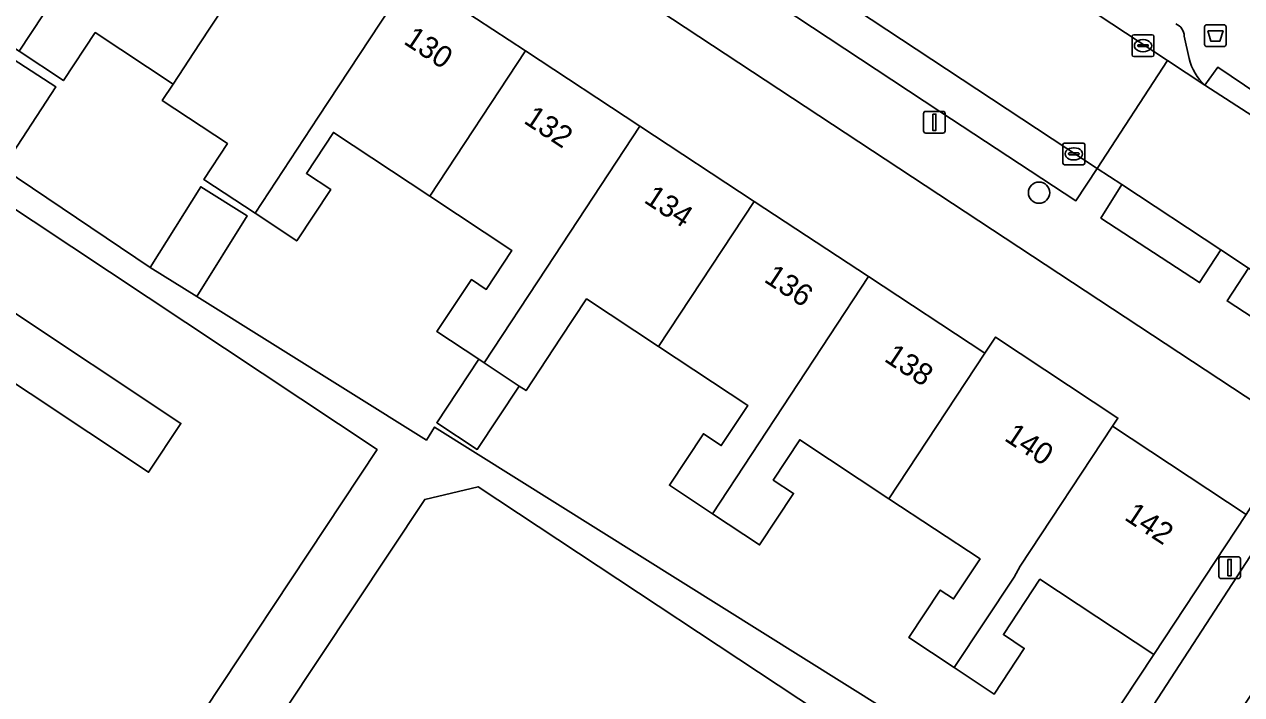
# Model space of a CAD drawing. Extents: x 159279 to 160377, y 384531 to 385888.
# Drawn here: x 160086.5 to 160142.5, y 384768.5 to 384799.3 of the extents above; entities that cross this region are included whole.
import ezdxf

# ---------------------------------------------------------------- set-up
doc = ezdxf.new("R2010")
doc.units = 0
for name, color, linetype in [('IMGEO_Afvalbak', 7, 'Continuous'), ('IMGEO_Boom', 7, 'Continuous'), ('IMGEO_Erf', 7, 'Continuous'), ('IMGEO_Kolk', 7, 'Continuous'), ('IMGEO_Lichtmast', 7, 'Continuous'), ('IMGEO_Muur', 7, 'Continuous'), ('IMGEO_Pand', 7, 'Continuous'), ('IMGEO_Pand_nummerreeks', 7, 'Continuous'), ('IMGEO_Parkeervlak_open', 7, 'Continuous'), ('IMGEO_Rijbaan_lokaal_open', 7, 'Continuous'), ('IMGEO_Voetpad_open', 7, 'Continuous')]:
    doc.layers.add(name, color=color, linetype=linetype)

msp = doc.modelspace()

# ---------------------------------------------------------------- linework, layer by layer
at = {"layer": 'IMGEO_Afvalbak'}
for p, q in [((160140.779, 384798.422), (160140.779, 384799.222)), ((160140.779, 384799.222), (160140.779, 384798.422)), ((160140.879, 384799.322), (160141.669, 384799.322)), ((160141.669, 384799.322), (160140.879, 384799.322)), ((160141.769, 384799.222), (160141.769, 384798.422)), ((160141.769, 384798.422), (160141.769, 384799.222)), ((160141.669, 384798.322), (160140.879, 384798.322)), ((160140.879, 384798.322), (160141.669, 384798.322))]:
    msp.add_line(p, q, dxfattribs=at)
msp.add_lwpolyline([(160140.922, 384799.036), (160141.626, 384799.036), (160141.477, 384798.566), (160141.071, 384798.566), (160140.922, 384799.036)], dxfattribs=at)
for centre, start, end in [((160140.879, 384799.222), 90, 180), ((160140.879, 384799.222), 90, 180), ((160141.669, 384799.222), 0, 90), ((160141.669, 384799.222), 360, 90), ((160140.879, 384798.422), 180, 270), ((160140.879, 384798.422), 180, 270), ((160141.669, 384798.422), 270, 0), ((160141.669, 384798.422), 270, 0)]:
    msp.add_arc(centre, 0.1, start, end, dxfattribs=at)
at = {"layer": 'IMGEO_Boom'}
msp.add_circle((160133.168, 384791.606), 0.489, dxfattribs=at)
at = {"layer": 'IMGEO_Erf'}
msp.add_lwpolyline([(160145.109, 384780.63), (160089.931, 384816.945), (160087.449, 384813.272), (160093.591, 384809.214), (160093.823, 384809.566), (160099.442, 384805.853), (160098.946, 384805.101), (160104.301, 384801.578), (160109.555, 384798.121), (160114.809, 384794.663), (160120.063, 384791.207), (160125.318, 384787.749), (160130.674, 384784.225), (160131.17, 384784.974), (160136.797, 384781.247), (160136.549, 384780.87), (160142.688, 384776.813)], close=True, dxfattribs=at)
for points in [[(160085.992, 384797.737), (160087.952, 384796.477), (160085.525, 384792.738), (160092.301, 384788.172), (160094.617, 384791.875), (160096.751, 384790.545), (160094.434, 384786.842), (160104.994, 384780.235), (160105.371, 384780.838), (160133.65, 384763.143), (160138.439, 384770.383), (160133.208, 384773.84), (160131.527, 384771.296), (160132.487, 384770.662), (160131.104, 384768.568), (160129.265, 384769.784), (160127.183, 384771.16), (160128.624, 384773.341), (160129.239, 384772.935), (160130.455, 384774.775), (160126.265, 384777.543), (160122.166, 384780.252), (160120.943, 384778.401), (160121.879, 384777.783), (160120.319, 384775.423), (160118.149, 384776.856), (160116.17, 384778.164), (160117.732, 384780.527), (160118.554, 384779.984), (160119.773, 384781.828), (160115.674, 384784.536), (160112.36, 384786.726), (160111.163, 384784.914), (160109.578, 384782.514), (160109.264, 384782.721), (160107.338, 384779.806), (160105.474, 384781.037), (160107.401, 384783.953), (160105.482, 384785.221), (160107.063, 384787.614), (160107.748, 384787.161), (160108.929, 384788.948), (160105.159, 384791.439), (160100.72, 384794.372), (160099.477, 384792.491), (160100.596, 384791.752), (160099.037, 384789.392), (160097.118, 384790.66), (160094.757, 384792.219), (160095.845, 384793.865), (160092.849, 384795.847), (160093.345, 384796.597), (160089.766, 384798.964), (160088.307, 384796.755), (160086.264, 384798.104)], [(160082.082, 384748.674), (160102.732, 384779.798), (160083.386, 384792.633)], [(160085.504, 384786.446), (160093.709, 384781.003), (160092.222, 384778.762), (160084.016, 384784.204)], [(160125.781, 384765.927), (160107.372, 384778.093), (160104.922, 384777.509), (160077.516, 384736.321)]]:
    msp.add_lwpolyline(points, dxfattribs=at)
at = {"layer": 'IMGEO_Kolk'}
for p, q in [((160137.449, 384797.934), (160137.449, 384798.786)), ((160137.524, 384798.86), (160138.376, 384798.86)), ((160137.937, 384798.64), (160137.962, 384798.64)), ((160138.45, 384798.786), (160138.45, 384797.934)), ((160137.708, 384798.354), (160137.708, 384798.366)), ((160138.146, 384798.317), (160137.748, 384798.317)), ((160137.751, 384798.403), (160138.149, 384798.403)), ((160137.96, 384798.08), (160137.935, 384798.08)), ((160138.192, 384798.366), (160138.192, 384798.354)), ((160138.376, 384797.86), (160137.524, 384797.86)), ((160134.267, 384792.962), (160134.267, 384793.814)), ((160134.342, 384793.888), (160135.194, 384793.888)), ((160134.569, 384793.431), (160134.967, 384793.431)), ((160134.755, 384793.668), (160134.78, 384793.668)), ((160135.268, 384793.814), (160135.268, 384792.962)), ((160135.194, 384792.888), (160134.342, 384792.888)), ((160134.526, 384793.382), (160134.526, 384793.394)), ((160134.964, 384793.345), (160134.566, 384793.345)), ((160134.778, 384793.108), (160134.753, 384793.108)), ((160135.01, 384793.394), (160135.01, 384793.382))]:
    msp.add_line(p, q, dxfattribs=at)
for points in [[(160137.449, 384797.934), (160137.449, 384798.786)], [(160137.524, 384798.86), (160138.376, 384798.86)], [(160138.45, 384798.786), (160138.45, 384797.934)], [(160138.376, 384797.86), (160137.524, 384797.86)], [(160134.267, 384792.962), (160134.267, 384793.814)], [(160134.342, 384793.888), (160135.194, 384793.888)], [(160135.268, 384793.814), (160135.268, 384792.962)], [(160135.194, 384792.888), (160134.342, 384792.888)]]:
    msp.add_lwpolyline(points, dxfattribs=at)
for centre, radius, start, end in [((160137.526, 384798.784), 0.0765, 91.552, 178.448), ((160137.526, 384798.784), 0.0765, 91.552, 178.448), ((160138.374, 384798.784), 0.0765, 1.552, 88.448), ((160138.374, 384798.784), 0.0765, 1.552, 88.448), ((160137.526, 384797.936), 0.0765, 181.552, 268.448), ((160137.526, 384797.936), 0.0765, 181.552, 268.448), ((160137.748, 384798.363), 0.0403, 85.8775, 175.7526), ((160137.745, 384798.353), 0.0366, 178.938, 274.7102), ((160138.149, 384798.36), 0.043, 264.8664, 352.4533), ((160138.153, 384798.365), 0.0386, 1.7309, 96.639), ((160138.374, 384797.936), 0.0765, 271.552, 358.448), ((160138.374, 384797.936), 0.0765, 271.552, 358.448), ((160134.344, 384793.812), 0.0765, 91.552, 178.448), ((160134.344, 384793.812), 0.0765, 91.552, 178.448), ((160134.566, 384793.391), 0.0403, 85.8775, 175.7526), ((160134.971, 384793.393), 0.0386, 1.7309, 96.639), ((160135.192, 384793.812), 0.0765, 1.552, 88.448), ((160135.192, 384793.812), 0.0765, 1.552, 88.448), ((160134.344, 384792.964), 0.0765, 181.552, 268.448), ((160134.344, 384792.964), 0.0765, 181.552, 268.448), ((160134.563, 384793.381), 0.0366, 178.938, 274.7102), ((160134.967, 384793.388), 0.043, 264.8664, 352.4533), ((160135.192, 384792.964), 0.0765, 271.552, 358.448), ((160135.192, 384792.964), 0.0765, 271.552, 358.448)]:
    msp.add_arc(centre, radius, start, end, dxfattribs=at)
for centre, major_axis, ratio, start_param, end_param in [((160137.936, 384798.36), (-0.387, 0.002), 0.722429, 4.712389, 7.853982), ((160137.961, 384798.36), (-0.39, 0.002), 0.717154, 1.570796, 4.712389), ((160134.754, 384793.388), (-0.387, 0.002), 0.722429, 4.712389, 7.853982), ((160134.779, 384793.388), (-0.39, 0.002), 0.717154, 1.570796, 4.712389)]:
    msp.add_ellipse(centre, major_axis=major_axis, ratio=ratio, start_param=start_param, end_param=end_param, dxfattribs=at)
at = {"layer": 'IMGEO_Lichtmast'}
for p, q in [((160127.856, 384794.443), (160127.856, 384795.243)), ((160127.856, 384795.243), (160127.856, 384794.443)), ((160127.956, 384795.343), (160128.746, 384795.343)), ((160128.746, 384795.343), (160127.956, 384795.343)), ((160128.846, 384795.243), (160128.846, 384794.443)), ((160128.846, 384794.443), (160128.846, 384795.243)), ((160128.746, 384794.343), (160127.956, 384794.343)), ((160127.956, 384794.343), (160128.746, 384794.343)), ((160141.435, 384773.976), (160141.435, 384774.776)), ((160141.435, 384774.776), (160141.435, 384773.976)), ((160141.535, 384774.876), (160142.325, 384774.876)), ((160142.325, 384774.876), (160141.535, 384774.876)), ((160142.425, 384774.776), (160142.425, 384773.976)), ((160142.425, 384773.976), (160142.425, 384774.776)), ((160142.325, 384773.876), (160141.535, 384773.876)), ((160141.535, 384773.876), (160142.325, 384773.876))]:
    msp.add_line(p, q, dxfattribs=at)
for points in [[(160128.276, 384795.218), (160128.426, 384795.218), (160128.426, 384794.468), (160128.276, 384794.468), (160128.276, 384795.218)], [(160141.855, 384774.751), (160142.005, 384774.751), (160142.005, 384774.001), (160141.855, 384774.001), (160141.855, 384774.751)]]:
    msp.add_lwpolyline(points, dxfattribs=at)
for centre, start, end in [((160127.956, 384795.243), 90, 180), ((160127.956, 384795.243), 90, 180), ((160128.746, 384795.243), 0, 90), ((160128.746, 384795.243), 360, 90), ((160127.956, 384794.443), 180, 270), ((160127.956, 384794.443), 180, 270), ((160128.746, 384794.443), 270, 0), ((160128.746, 384794.443), 270, 0), ((160141.535, 384774.776), 90, 180), ((160141.535, 384774.776), 90, 180), ((160142.325, 384774.776), 0, 90), ((160142.325, 384774.776), 360, 90), ((160141.535, 384773.976), 180, 270), ((160141.535, 384773.976), 180, 270), ((160142.325, 384773.976), 270, 0), ((160142.325, 384773.976), 270, 0)]:
    msp.add_arc(centre, 0.1, start, end, dxfattribs=at)
at = {"layer": 'IMGEO_Muur'}
msp.add_lwpolyline([(160138.439, 384770.383), (160133.408, 384762.777)], dxfattribs=at)
at = {"layer": 'IMGEO_Pand'}
for points in [[(160093.591, 384809.214), (160087.449, 384813.272), (160083.176, 384806.805), (160088.045, 384803.587), (160086.36, 384801.035), (160085.763, 384801.43), (160084.385, 384799.345), (160086.264, 384798.104), (160089.046, 384802.317), (160089.269, 384802.779)], [(160094.57, 384798.449), (160098.946, 384805.101), (160099.442, 384805.853), (160093.823, 384809.566), (160093.591, 384809.214), (160089.269, 384802.779), (160089.046, 384802.317), (160086.264, 384798.104), (160088.307, 384796.755), (160089.766, 384798.964), (160093.345, 384796.597)], [(160094.757, 384792.219), (160097.118, 384790.66), (160100.019, 384795.07), (160104.301, 384801.578), (160098.946, 384805.101), (160094.57, 384798.449), (160093.345, 384796.597), (160092.849, 384795.847), (160095.845, 384793.865)], [(160100.019, 384795.07), (160097.118, 384790.66), (160099.037, 384789.392), (160100.596, 384791.752), (160099.477, 384792.491), (160100.72, 384794.372), (160105.159, 384791.439), (160109.555, 384798.121), (160104.301, 384801.578)], [(160114.809, 384794.663), (160109.555, 384798.121), (160105.159, 384791.439), (160108.929, 384788.948), (160107.748, 384787.161), (160107.063, 384787.614), (160105.482, 384785.221), (160107.401, 384783.953), (160107.653, 384783.786), (160110.516, 384788.138)], [(160085.992, 384797.737), (160083.565, 384793.997), (160085.525, 384792.738), (160087.952, 384796.477)], [(160120.063, 384791.207), (160114.809, 384794.663), (160110.516, 384788.138), (160107.653, 384783.786), (160109.264, 384782.721), (160109.578, 384782.514), (160111.163, 384784.914), (160112.36, 384786.726), (160115.674, 384784.536)], [(160094.617, 384791.875), (160092.301, 384788.172), (160094.434, 384786.842), (160096.751, 384790.545)], [(160125.318, 384787.749), (160120.063, 384791.207), (160115.674, 384784.536), (160119.773, 384781.828), (160118.554, 384779.984), (160117.732, 384780.527), (160116.17, 384778.164), (160118.149, 384776.856)], [(160130.674, 384784.225), (160125.318, 384787.749), (160118.149, 384776.856), (160120.319, 384775.423), (160121.879, 384777.783), (160120.943, 384778.401), (160122.166, 384780.252), (160126.265, 384777.543)], [(160085.504, 384786.446), (160084.016, 384784.204), (160092.222, 384778.762), (160093.709, 384781.003)], [(160136.549, 384780.87), (160136.797, 384781.247), (160131.17, 384784.974), (160130.674, 384784.225), (160126.265, 384777.543), (160130.455, 384774.775), (160129.239, 384772.935), (160128.624, 384773.341), (160127.183, 384771.16), (160129.265, 384769.784), (160132.017, 384773.938), (160132.303, 384774.439)], [(160109.264, 384782.721), (160107.653, 384783.786), (160107.401, 384783.953), (160105.474, 384781.037), (160107.338, 384779.806)], [(160142.688, 384776.813), (160136.549, 384780.87), (160132.303, 384774.439), (160132.017, 384773.938), (160129.265, 384769.784), (160131.104, 384768.568), (160132.487, 384770.662), (160131.527, 384771.296), (160133.208, 384773.84), (160138.439, 384770.383)]]:
    msp.add_lwpolyline(points, close=True, dxfattribs=at)
at = {"layer": 'IMGEO_Parkeervlak_open'}
for points in [[(160096.194, 384825.933), (160139.08, 384797.674), (160140.797, 384796.543)], [(160094.247, 384818.005), (160128.61, 384795.335), (160134.866, 384791.232), (160135.842, 384792.724), (160092.93, 384821.006)], [(160140.069, 384797.774), (160139.843, 384798.804)]]:
    msp.add_lwpolyline(points, dxfattribs=at)
for points in [[(160141.532, 384788.973), (160136.975, 384791.977), (160136.012, 384790.438), (160140.552, 384787.474)], [(160147.086, 384785.313), (160142.797, 384788.14), (160141.817, 384786.636), (160146.114, 384783.833)]]:
    msp.add_lwpolyline(points, close=True, dxfattribs=at)
for centre, radius, start, end in [((160139.233, 384798.793), 0.61, 1.0081, 68.2535), ((160142.402, 384798.323), 2.397, 193.2404, 227.9588)]:
    msp.add_arc(centre, radius, start, end, dxfattribs=at)
at = {"layer": 'IMGEO_Rijbaan_lokaal_open'}
for points in [[(160096.194, 384825.933), (160095.408, 384826.501), (160092.161, 384821.52), (160092.93, 384821.006), (160135.842, 384792.724), (160139.08, 384797.674)], [(160152.823, 384788.681), (160145.164, 384793.722), (160140.797, 384796.543), (160139.08, 384797.674), (160135.842, 384792.724), (160136.975, 384791.977), (160141.532, 384788.973), (160142.797, 384788.14), (160147.086, 384785.313), (160148.852, 384784.149), (160151.868, 384782.161), (160155.947, 384779.473), (160159.267, 384784.621)]]:
    msp.add_lwpolyline(points, close=True, dxfattribs=at)
msp.add_lwpolyline([(160141.234, 384766.005), (160147.517, 384775.46), (160149.118, 384777.87), (160146.111, 384779.865), (160138.01, 384767.43)], dxfattribs=at)
at = {"layer": 'IMGEO_Voetpad_open'}
for points in [[(160146.114, 384783.833), (160141.817, 384786.636), (160142.797, 384788.14), (160141.532, 384788.973), (160140.552, 384787.474), (160136.012, 384790.438), (160136.975, 384791.977), (160135.842, 384792.724), (160134.866, 384791.232), (160128.61, 384795.335), (160094.247, 384818.005)], [(160089.931, 384816.945), (160145.109, 384780.63)], [(160139.843, 384798.804), (160140.069, 384797.774)], [(160140.797, 384796.543), (160141.385, 384797.371), (160145.636, 384794.513), (160145.164, 384793.722), (160152.823, 384788.681)], [(160077.516, 384736.321), (160104.922, 384777.509), (160107.372, 384778.093), (160125.781, 384765.927), (160128.031, 384764.44), (160132.202, 384761.683), (160132.531, 384761.451), (160133.408, 384762.777), (160133.65, 384763.143), (160105.371, 384780.838), (160104.994, 384780.235), (160094.434, 384786.842), (160092.301, 384788.172), (160085.525, 384792.738)], [(160083.386, 384792.633), (160102.732, 384779.798), (160082.082, 384748.674)], [(160138.01, 384767.43), (160146.111, 384779.865), (160145.109, 384780.63), (160142.688, 384776.813), (160138.439, 384770.383), (160133.65, 384763.143)]]:
    msp.add_lwpolyline(points, dxfattribs=at)
msp.add_lwpolyline([(160145.164, 384793.722), (160145.636, 384794.513), (160141.385, 384797.371), (160140.797, 384796.543)], close=True, dxfattribs=at)
for centre, radius, start, end in [((160139.233, 384798.793), 0.61, 1.0081, 68.2535), ((160142.402, 384798.323), 2.397, 193.2404, 227.9588)]:
    msp.add_arc(centre, radius, start, end, dxfattribs=at)

# ---------------------------------------------------------------- texts
at = {"layer": 'IMGEO_Pand_nummerreeks'}
for s, rotation, p in [('130', 326.5743, (160103.904, 384798.48)), ('132', 326.5736, (160109.423, 384794.838)), ('134', 326.5736, (160114.949, 384791.19)), ('136', 326.5736, (160120.473, 384787.544)), ('138', 326.5743, (160126, 384783.896)), ('140', 326.5736, (160131.524, 384780.251)), ('142', 326.5743, (160137.043, 384776.609))]:
    msp.add_text(s, height=1, rotation=rotation, dxfattribs=at).set_placement(p)

doc.saveas('drawing.dxf')
